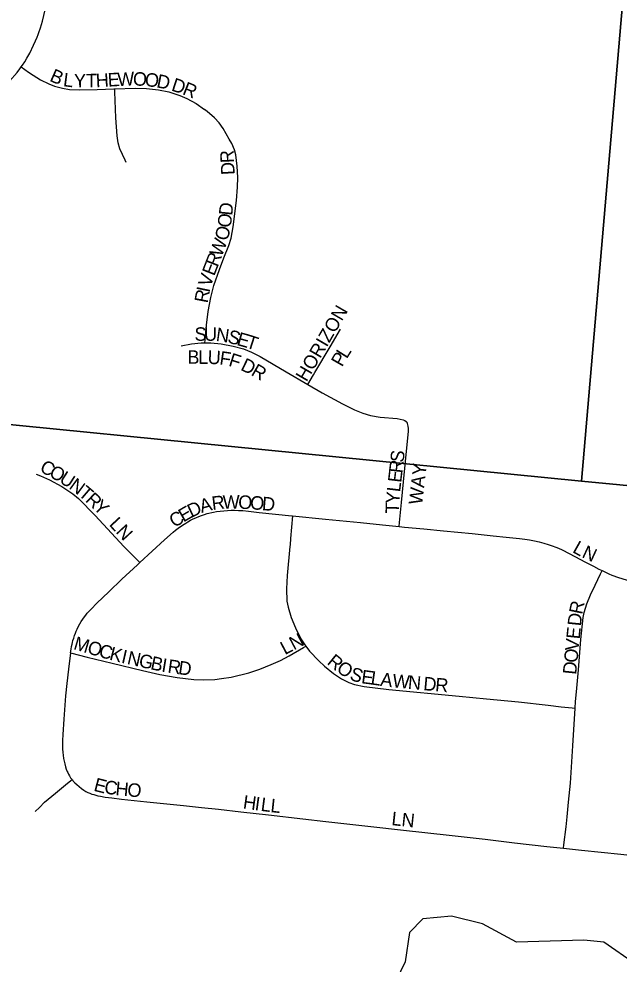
# Model space of a CAD drawing. Extents: x 1410790 to 1770854, y 448063 to 770588.
# Drawn here: x 1525402 to 1527623, y 622880 to 626376 of the extents above; entities that cross this region are included whole.
import ezdxf

# ---------------------------------------------------------------- set-up
doc = ezdxf.new("R2010")
doc.units = 0
for name, color, linetype in [('GM_X_City_Street', 7, 'Continuous'), ('GM_X_City_Street_Text', 7, 'Continuous'), ('GM_X_Minor_River', 7, 'Continuous'), ('GM_X_Section', 7, 'Continuous')]:
    doc.layers.add(name, color=color, linetype=linetype)

msp = doc.modelspace()

# ---------------------------------------------------------------- linework, layer by layer
at = {"layer": 'GM_X_City_Street'}
for points in [[(1525410.9, 626198.5), (1525415.4, 626204.5), (1525424.1, 626217.5), (1525432.3, 626230.7), (1525442.7, 626249.4), (1525457, 626278.5), (1525464.5, 626294.5), (1525470.5, 626308.9), (1525473.8, 626318), (1525476.6, 626326.2), (1525482.2, 626342.7), (1525486.2, 626355.5), (1525489.6, 626367.4), (1525494.8, 626388.3), (1525509.1, 626452.5), (1525539, 626582.3), (1525559.4, 626670), (1525572.5, 626723.4), (1525580.6, 626753.3)], [(1525088.9, 625854.4), (1525090.8, 625856.3), (1525188.1, 625958.4), (1525217.8, 625988.8), (1525280.2, 626051.6), (1525341.2, 626116.1), (1525368.2, 626145.2), (1525395.5, 626178.3), (1525405.7, 626191.7), (1525410.9, 626198.5)], [(1525410.9, 626198.5), (1525424.2, 626189), (1525438.5, 626178.9), (1525455, 626167.7), (1525483, 626150), (1525512.7, 626135.6), (1525534.4, 626127.1), (1525563.3, 626119.2), (1525589.6, 626115), (1525626, 626113.1), (1525691.7, 626114.6), (1525753.9, 626117.4), (1525757.5, 626117.5)], [(1525757.5, 626117.5), (1525832.2, 626120.1), (1525874.3, 626118.6), (1525919.4, 626113.6), (1525957.4, 626105.6), (1525997.5, 626093.2), (1526024.1, 626081.9), (1526057.8, 626062.8), (1526089.6, 626040.3)], [(1525799.9, 625845.2), (1525795.6, 625854.1), (1525776.2, 625895.8), (1525769.5, 625917.7), (1525765.8, 625943.7), (1525761.4, 626009.8), (1525757.9, 626105.6), (1525757.5, 626117.5)], [(1526090.6, 625177.7), (1526091.5, 625188.4), (1526096.1, 625242.8), (1526102.6, 625293.5), (1526112.5, 625345.4), (1526124.2, 625390.1), (1526144.1, 625449.5), (1526161.1, 625492.4), (1526179.7, 625537.6), (1526188, 625565.4), (1526195.8, 625606.8), (1526207.7, 625704.2), (1526211.5, 625753.2), (1526212.1, 625789.2), (1526210.3, 625831.7), (1526204.7, 625873.3), (1526200, 625891.6), (1526189.7, 625914.7), (1526180.1, 625931), (1526157.7, 625970.5), (1526142.8, 625991.4), (1526125.7, 626010.3), (1526098.6, 626033.5), (1526089.6, 626040.3)], [(1526471.9, 625024), (1526491.9, 625059), (1526496.8, 625067.6), (1526554.2, 625163.5), (1526591.7, 625228.9)], [(1526002.6, 625167.4), (1526040.9, 625174.4), (1526076.4, 625177.8), (1526090.6, 625177.7)], [(1526090.6, 625177.7), (1526112, 625177.7), (1526150.7, 625174), (1526195.5, 625165.6), (1526232.9, 625155.2), (1526263.1, 625143.5), (1526294.7, 625127.1), (1526390.9, 625070.8), (1526471.9, 625024)], [(1526471.9, 625024), (1526524.5, 624993.6), (1526599.1, 624951.8), (1526643.6, 624929.7), (1526674.6, 624917.6), (1526703.4, 624909.4), (1526739.5, 624903.2), (1526801.8, 624897.6), (1526813.2, 624896), (1526823.8, 624893), (1526830.2, 624890.7), (1526835.7, 624886.4)], [(1526809.7, 624498.7), (1526811.1, 624513.2), (1526818.4, 624588), (1526825.8, 624663.3), (1526840.5, 624813.8), (1526843.4, 624850), (1526843.7, 624861.5), (1526843.1, 624869.4), (1526840.1, 624879), (1526838.5, 624882.7), (1526835.7, 624886.4)], [(1525466.7, 624692), (1525482, 624686.2), (1525515.1, 624671.8), (1525561.1, 624646.5), (1525601.9, 624618.9), (1525622.6, 624602.8), (1525684.8, 624539.9), (1525791.2, 624424.2), (1525816.3, 624398.8), (1525849.5, 624365.3)], [(1525849.5, 624365.3), (1525941.5, 624449.4), (1525972.7, 624477.6), (1525981.5, 624484.7), (1525991.5, 624492.6), (1526007.3, 624503.8), (1526019.7, 624511.6), (1526027.8, 624516.4), (1526037.7, 624521.8), (1526047.3, 624526.6), (1526056.9, 624531), (1526068.3, 624535.8), (1526078.6, 624539.7), (1526089.2, 624543.3), (1526099, 624546.2), (1526122, 624551.8), (1526133.4, 624554), (1526146.7, 624555.9), (1526160.6, 624557.2), (1526174.4, 624558.1), (1526187.5, 624558.5), (1526199.7, 624558.8), (1526214.6, 624558.3), (1526230.5, 624557.4), (1526252.4, 624555.2), (1526291.4, 624551), (1526412.1, 624538.1), (1526414.3, 624537.8)], [(1526414.3, 624537.8), (1526411, 624496.1), (1526407.7, 624453.7), (1526405.8, 624430.8), (1526405, 624424.3), (1526395.5, 624316.9), (1526392.8, 624267.8), (1526393.7, 624222.1), (1526398.1, 624199.8), (1526409.8, 624162.5), (1526425.5, 624123.4), (1526446, 624083), (1526459.8, 624060.9), (1526463.7, 624056.1)], [(1526414.3, 624537.8), (1526536.3, 624526.2), (1526666.6, 624513.2), (1526748.1, 624505), (1526809.7, 624498.7)], [(1526809.7, 624498.7), (1526828.9, 624496.7), (1526900, 624489.7), (1526973, 624482.8), (1527079.3, 624472.8), (1527157, 624464.6), (1527205.1, 624459.3), (1527254.6, 624454.2), (1527274.2, 624451.5), (1527291.5, 624448.9), (1527309.7, 624445.5), (1527327.6, 624441.6), (1527344.9, 624436.8), (1527360.9, 624432), (1527375.7, 624427.2), (1527388.4, 624422.6), (1527398.7, 624418.6), (1527412.1, 624412.3), (1527461.1, 624386.9), (1527496.4, 624368.2), (1527528.1, 624351.7), (1527548.2, 624341.2), (1527560, 624335.6)], [(1525593.5, 624031.7), (1525595.6, 624045.3), (1525597.1, 624055.1), (1525599, 624063.5), (1525600.7, 624070.2), (1525602.4, 624076.5), (1525605.2, 624086.2), (1525608.5, 624096.1), (1525611.6, 624104.4), (1525614.6, 624111.5), (1525618, 624119.1), (1525622.1, 624127.9), (1525627.8, 624138.4), (1525633, 624146.9), (1525639.1, 624156.2), (1525644.9, 624164.2), (1525649.7, 624170.7), (1525655.5, 624178.1), (1525662.3, 624185.7), (1525669.4, 624192.9), (1525691, 624215), (1525735.8, 624256.7), (1525783.9, 624304), (1525840.8, 624357.3), (1525849.5, 624365.3)], [(1527460.8, 623827.1), (1527462.3, 623851.3), (1527465.3, 623887.3), (1527472.9, 623969), (1527481.6, 624080.2), (1527490.4, 624161.8), (1527493.4, 624181.2), (1527503.5, 624212.2), (1527517.5, 624245.5), (1527534.6, 624282), (1527554.3, 624323.7), (1527560, 624335.6)], [(1527560, 624335.6), (1527574.9, 624328.4), (1527584.9, 624323.9), (1527596.6, 624319.2), (1527621, 624310.5), (1527649.1, 624301.3), (1527680.8, 624292.4), (1527697.8, 624288.4), (1527716.1, 624284.4), (1527739.4, 624280.5), (1527765.9, 624276.6), (1527788.1, 624274), (1527805.4, 624271.8), (1527836.2, 624268.8), (1527900.5, 624263.2), (1527955.1, 624258), (1528020.4, 624251.6), (1528071, 624246.3), (1528108.9, 624242.3)], [(1525593.5, 624031.7), (1525655.6, 624015.6), (1525748, 623993.6), (1525859.4, 623966), (1525923.3, 623951.1), (1525987.8, 623940.1), (1526049.5, 623933), (1526085.3, 623931.6), (1526127.3, 623933.2), (1526152.4, 623936), (1526187.7, 623942), (1526252.6, 623957.7), (1526293.7, 623970.9), (1526335.6, 623988.5), (1526370.3, 624003.5), (1526402.4, 624020.2), (1526455, 624051), (1526463.7, 624056.1)], [(1526463.7, 624056.1), (1526478.1, 624037.9), (1526511.8, 624002.1), (1526533.1, 623981.6), (1526566.6, 623955.4), (1526596.6, 623935.5), (1526622.8, 623921.9), (1526644.6, 623914.7), (1526679.9, 623907.4), (1526770.7, 623895.5), (1527031, 623871.2), (1527132.6, 623861.7), (1527250.3, 623850.4), (1527360, 623838.3), (1527408.8, 623832.3), (1527448.9, 623828.3), (1527460.8, 623827.1)], [(1525593.5, 624031.7), (1525585.4, 623970.7), (1525579.3, 623918.6), (1525575.4, 623872.6), (1525572.8, 623837.4), (1525568.9, 623786.6), (1525565, 623729.8), (1525563.7, 623706.8), (1525563.3, 623688.5), (1525563.7, 623676), (1525564.6, 623663.4), (1525565.9, 623653), (1525568, 623640.8), (1525570.2, 623630.8), (1525572.4, 623620.9), (1525575.1, 623610.4), (1525577.9, 623601.3), (1525581.1, 623593.1), (1525583.1, 623588.5), (1525585.7, 623583.1), (1525589.2, 623576.8), (1525593.7, 623569.7), (1525597.2, 623564.9), (1525599, 623562.6)], [(1527417.5, 623308.8), (1527419, 623321), (1527426.9, 623387.5), (1527430.6, 623424.4), (1527436.4, 623478.7), (1527442.6, 623550), (1527452, 623687.4), (1527460.8, 623827.1)], [(1525462.8, 623444.2), (1525478.1, 623459.9), (1525497.7, 623479.3), (1525537.6, 623512.3), (1525582.3, 623548.9), (1525599, 623562.6)], [(1525599, 623562.6), (1525600.3, 623561.2), (1525603.6, 623557.4), (1525609.8, 623550.8), (1525616.9, 623544), (1525625.7, 623536.6), (1525634.2, 623529.6), (1525642.2, 623524.1), (1525650.1, 623519.2), (1525657.3, 623515.4), (1525664.3, 623512.2), (1525671.9, 623509.3), (1525679.2, 623507), (1525687.5, 623504.8), (1525694.7, 623503), (1525704.3, 623501.1), (1525722.1, 623498), (1525746.2, 623494.8), (1525781.8, 623490.1), (1525876.3, 623480.1), (1526011.6, 623466.8), (1526078, 623459.8), (1526140.6, 623452.8), (1526223.9, 623443.3), (1526326, 623432.1), (1526453.2, 623417.8), (1526538.5, 623408.2), (1526704.2, 623389), (1526824.8, 623375.8), (1526994.4, 623357.2), (1527127.9, 623342), (1527236.4, 623329.2), (1527355.3, 623315.3), (1527417.5, 623308.8)], [(1527417.5, 623308.8), (1527483.4, 623301.8), (1527557.2, 623294), (1527629.7, 623286.6), (1527764.2, 623271.9), (1527831.5, 623264.1), (1527909.6, 623255.2), (1527940.7, 623251.7)]]:
    msp.add_lwpolyline(points, dxfattribs=at)
at = {"layer": 'GM_X_Minor_River'}
msp.add_lwpolyline([(1527683.1, 622880.1), (1527566.5, 622960.9), (1527492.5, 622968.6), (1527244, 622962), (1527117.1, 623029), (1527003.5, 623057.6), (1526897.2, 623047.9), (1526848.1, 622996.8), (1526832, 622888.8), (1526779.9, 622781.6)], dxfattribs=at)
at = {"layer": 'GM_X_Section'}
for points in [[(1527942.6, 630003), (1527484, 624666.3), (1522801.4, 625129.5), (1522174.5, 625186.4), (1522667.1, 630530.5)], [(1533261.2, 629430.7), (1532828.2, 624183.7), (1528025, 624614.9), (1527484, 624666.3), (1527942.6, 630003)], [(1522801.4, 625129.5), (1527484, 624666.3), (1528025, 624614.9), (1527751.7, 620502.8), (1522551.9, 622046.6)]]:
    msp.add_lwpolyline(points, close=True, dxfattribs=at)

# ---------------------------------------------------------------- texts
at = {"layer": 'GM_X_City_Street_Text'}
for s, rotation, p in [('B', 335.8846, (1525512.9, 626147.9)), ('L', 352.7519, (1525564.4, 626127.4)), ('H', 2.7948, (1525688.1, 626123)), ('E', 3.4049, (1525732.6, 626125.2)), ('W', 2.9266, (1525767.7, 626127.3)), ('O', 356.9384, (1525823.4, 626130.2)), ('O', 353.8903, (1525866.6, 626127.9)), ('Y', 0.1054, (1525606.3, 626122.5)), ('T', 0.5351, (1525650.8, 626122.6)), ('D', 348.5357, (1525909.2, 626123.4)), ('D', 342.1629, (1525963.6, 626111.5)), ('R', 338.2843, (1526004.6, 626098.3)), ('R', 92.4537, (1526198.7, 625843.8)), ('D', 93.4114, (1526201.3, 625800.1)), ('D', 84.2927, (1526191.6, 625646.9)), ('O', 83.096, (1526186.2, 625602.1)), ('O', 76.2488, (1526174.5, 625553)), ('W', 69.3589, (1526152.4, 625493.2)), ('R', 68.6225, (1526137.7, 625455.6)), ('E', 68.782, (1526125, 625422.8)), ('V', 72.1283, (1526111.8, 625381.7)), ('R', 79.1401, (1526100.2, 625322.8)), ('I', 78.2228, (1526107.6, 625361.5)), ('HORIZON', 59.8061, (1526466.5, 625031.1)), ('S', 359.7814, (1526052.2, 625185.4)), ('U', 359.7814, (1526087.4, 625185.3)), ('N', 351.9735, (1526129.6, 625185.2)), ('S', 345.1355, (1526171.6, 625179.4)), ('E', 344.3699, (1526205.5, 625170.4)), ('T', 342.2866, (1526238.9, 625161.1)), ('B', 359.9757, (1526025.9, 625100.3)), ('L', 359.7268, (1526065.4, 625100.3)), ('U', 357.5949, (1526100.1, 625100.1)), ('F', 351.6651, (1526142.7, 625098.4)), ('F', 342.6061, (1526175.5, 625093.8)), ('P', 60.3788, (1526598, 625086.3)), ('L', 57.818, (1526615.1, 625116.4)), ('D', 334.2463, (1526219.5, 625078.9)), ('R', 329.8214, (1526258.2, 625060.2)), ('S', 83.3732, (1526825.5, 624733.6)), ('C', 331.1046, (1525476, 624704.6)), ('R', 83.3689, (1526820.9, 624694.2)), ('O', 331.1011, (1525510.7, 624685.5)), ('WAY', 83.2907, (1526894, 624577.4)), ('U', 327.0192, (1525548.4, 624664.7)), ('N', 323.8055, (1525584.7, 624641.2)), ('E', 83.3732, (1526816.9, 624659.2)), ('T', 319.5647, (1525619.4, 624615.8)), ('L', 83.4139, (1526812.8, 624624.3)), ('R', 316.6057, (1525645.7, 624593.4)), ('A', 14.8526, (1526077.9, 624548.5)), ('R', 6.6687, (1526118.6, 624559.5)), ('W', 0.723, (1526156.5, 624564)), ('O', 357.4203, (1526213, 624564.7)), ('O', 355.5585, (1526256.5, 624562.8)), ('D', 355.2518, (1526300.3, 624559.4)), ('Y', 85.142, (1526809.2, 624580.8)), ('Y', 316.4763, (1525674.5, 624566.3)), ('E', 30.1719, (1526011.1, 624513.1)), ('D', 25.8026, (1526040.7, 624530.3)), ('T', 88.798, (1526808.5, 624546.5)), ('LN', 312.8801, (1525733.6, 624504.8)), ('C', 30.1786, (1525976.9, 624493.1)), ('L', 330.6482, (1527447.6, 624405.2)), ('N', 335.2934, (1527482.1, 624386)), ('R', 78.2971, (1527486, 624171.2)), ('D', 84.3525, (1527481.8, 624128.7)), ('E', 84.3492, (1527477.1, 624080.6)), ('M', 343.6593, (1525601.7, 624045.4)), ('LN', 27.8946, (1526386.6, 624022.6)), ('V', 84.3549, (1527472.8, 624036.8)), ('O', 343.6493, (1525652.4, 624030.5)), ('C', 343.6555, (1525694.6, 624018.1)), ('K', 345.7762, (1525734.6, 624006.5)), ('I', 347.2222, (1525778.6, 623995.3)), ('O', 84.3525, (1527468.4, 623993)), ('N', 347.3748, (1525800.2, 623990.4)), ('G', 347.3527, (1525843.1, 623980.8)), ('B', 348.0402, (1525886.7, 623971.1)), ('I', 350.6363, (1525927.9, 623962.4)), ('R', 320.9079, (1526539.4, 623992.2)), ('R', 351.8314, (1525950.7, 623958.6)), ('D', 352.0156, (1525990.1, 623953)), ('O', 326.0406, (1526574.1, 623964.3)), ('S', 340.7137, (1526623, 623933.5)), ('D', 84.3525, (1527464.1, 623949.2)), ('E', 352.5775, (1526667.2, 623919.3)), ('L', 351.9414, (1526702, 623914.7)), ('A', 352.8187, (1526737.7, 623909.7)), ('W', 354.7341, (1526783.1, 623904)), ('N', 354.9023, (1526840.3, 623898.7)), ('D', 354.8963, (1526897.2, 623893.6)), ('R', 354.8935, (1526941.1, 623889.7)), ('E', 345.5596, (1525676.5, 623521.8)), ('C', 351.361, (1525716, 623511.9)), ('H', 354.3946, (1525758.1, 623505.6)), ('O', 354.468, (1525801.9, 623501.3)), ('H', 352.2609, (1526229.6, 623456.1)), ('I', 352.2597, (1526273.1, 623450.2)), ('L', 352.7409, (1526295.4, 623447.2)), ('L', 353.9795, (1526331.5, 623442.6)), ('LN', 353.994, (1526779.3, 623394.5))]:
    msp.add_text(s, height=50, rotation=rotation, dxfattribs=at).set_placement(p)

doc.saveas('drawing.dxf')
